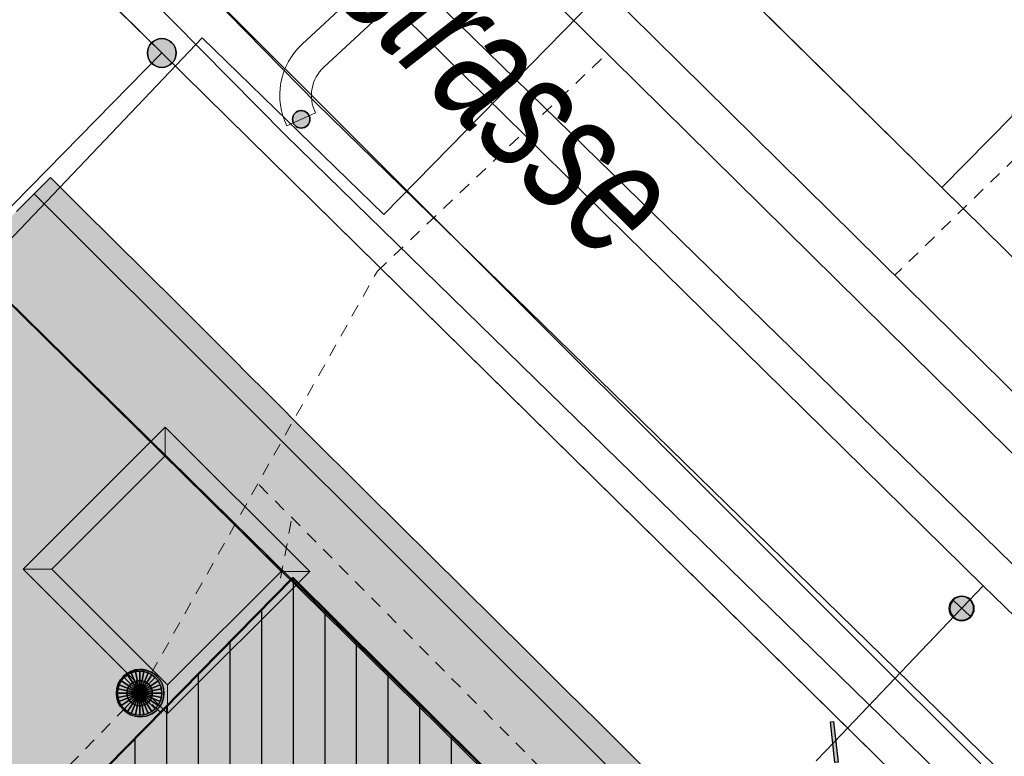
# Model space of a CAD drawing. Header units: metres. Extents: x 2695560 to 2696939, y 1260491 to 1262050.
# Tile 361 of 656: x 2695852 to 2695868, y 1261018 to 1261030. Entities that reach past the tile are written whole.
import ezdxf

# ---------------------------------------------------------------- set-up
doc = ezdxf.new("R2010")
doc.units = ezdxf.units.M
for name, pattern in [('AUSGEZOGEN', [0]), ('STRICHPUNKT2_S5', [0.96, 0.7, -0.26]), ('VERDECKT2_S2', [0.36, 0.2, -0.16])]:
    doc.linetypes.add(name, pattern=pattern)
for name, color, linetype, lineweight in [('XR$1$Abbruch Allgemein', 2, 'STRICHPUNKT2_S5', 50), ('XR$1$Abbruch Konstruktion', 2, 'STRICHPUNKT2_S5', 50), ('XR$2$ABW-Linie-R-ungenau', 4, 'VERDECKT2_S2', 18), ('XR$2$ABW-LinieFlaeche-R-genau', 4, 'AUSGEZOGEN', 18), ('XR$2$ABW-Punkt', 6, 'AUSGEZOGEN', 18), ('XR$2$ELE-Flaeche-oberirdisch', 1, 'AUSGEZOGEN', 18), ('XR$2$ELE-LinieFlaeche-genau', 1, 'AUSGEZOGEN', 18), ('XR$2$GAS-Linie-genau', 12, 'AUSGEZOGEN', 18), ('XR$2$KOM-Linie-U-genau', 91, 'AUSGEZOGEN', 18), ('XR$2$WAS-Linie-genau', 5, 'AUSGEZOGEN', 18), ('XR$2$WAS-Punkt', 5, 'AUSGEZOGEN', 18), ('XR$4$Fuellflaeche', 7, 'AUSGEZOGEN', 25)]:
    doc.layers.add(name, color=color, linetype=linetype, lineweight=lineweight)
for name, color, linetype in [('XR$1$AV_Grenzpunkte', 7, 'AUSGEZOGEN'), ('XR$1$AV_Linien (BB)', 7, 'AUSGEZOGEN'), ('XR$1$AV_Strassennamen', 7, 'AUSGEZOGEN'), ('XR$1$AW_LK_Schachtdeckel', 24, 'AUSGEZOGEN'), ('XR$1$EW_LK_Knoten', 1, 'AUSGEZOGEN'), ('XR$1$Liegenschaftsgrenzen', 7, 'AUSGEZOGEN'), ('XR$1$PFAV', 255, 'AUSGEZOGEN'), ('XR$1$PFAW', 255, 'AUSGEZOGEN'), ('XR$1$PFWA', 255, 'AUSGEZOGEN'), ('XR$1$RAEW', 8, 'AUSGEZOGEN'), ('XR$1$RP_Abstandslinie', 7, 'AUSGEZOGEN'), ('XR$1$WA_LK_Absperrarmatur', 171, 'AUSGEZOGEN'), ('XR$1$WA_LK_Rohrleitungsteil', 171, 'AUSGEZOGEN'), ('XR$3$_40012', 7, 'Continuous'), ('XR$5$_40012', 7, 'Continuous')]:
    doc.layers.add(name, color=color, linetype=linetype)
doc.styles.add('ARIAL', font='arial.ttf')

# ---------------------------------------------------------------- blocks, each defined once
blk = doc.blocks.new('BAV15')
at = {"layer": 'XR$1$PFAV', "transparency": 33554687}
blk.add_hatch(color=7, dxfattribs=at).paths.add_polyline_path([(0.5, 0), (0.49, 0.101), (0.459, 0.197), (0.41, 0.286), (0.344, 0.362), (0.264, 0.424), (0.174, 0.469), (0.076, 0.494), (-0.025, 0.499), (-0.125, 0.484), (-0.22, 0.449), (-0.306, 0.395), (-0.379, 0.326), (-0.437, 0.243), (-0.477, 0.15), (-0.497, 0.051), (-0.497, -0.051), (-0.477, -0.15), (-0.437, -0.243), (-0.379, -0.326), (-0.306, -0.395), (-0.22, -0.449), (-0.125, -0.484), (-0.025, -0.499), (0.076, -0.494), (0.174, -0.469), (0.264, -0.424), (0.344, -0.362), (0.41, -0.286), (0.459, -0.197), (0.49, -0.101)])
at = {"color": 7, "transparency": 33554687}
for start, end in [(90, 270), (270, 90)]:
    blk.add_arc((0, 0), 0.5, start, end, dxfattribs=at)
at = {"layer": 'XR$1$PFAV', "transparency": 33554687}
blk.add_circle((0, 0), 0.5, dxfattribs=at)
blk = doc.blocks.new('BAW2082')
at = {"layer": 'XR$1$PFAW', "transparency": 33554687}
blk.add_hatch(color=7, dxfattribs=at).paths.add_polyline_path([(0.509, -0.003), (0.499, 0.098), (0.469, 0.194), (0.42, 0.283), (0.354, 0.359), (0.274, 0.421), (0.183, 0.466), (0.085, 0.491), (-0.016, 0.496), (-0.116, 0.481), (-0.211, 0.446), (-0.297, 0.392), (-0.37, 0.323), (-0.428, 0.24), (-0.468, 0.147), (-0.488, 0.047), (-0.488, -0.054), (-0.468, -0.153), (-0.428, -0.246), (-0.37, -0.329), (-0.297, -0.398), (-0.211, -0.452), (-0.116, -0.487), (-0.016, -0.502), (0.085, -0.497), (0.183, -0.472), (0.274, -0.427), (0.354, -0.366), (0.42, -0.289), (0.469, -0.2), (0.499, -0.104)])
at = {"transparency": 33554687}
for start, end in [(91.1948, 268.8052), (268.8052, 91.1948)]:
    blk.add_arc((0.01, 0), 0.5, start, end, dxfattribs=at)
at = {"layer": 'XR$1$PFAW', "transparency": 33554687}
blk.add_circle((0.009, -0.003), 0.5, dxfattribs=at)
blk = doc.blocks.new('BWA2013')
at = {"true_color": 0x000000, "transparency": 33554687}
blk.add_hatch(color=18, dxfattribs=at).paths.add_polyline_path([(-0.291, -0.409), (0.352, 0.357), (0.291, 0.409), (-0.352, -0.357)])
at = {"transparency": 33554687}
blk.add_lwpolyline([(-0.291, -0.409), (-0.352, -0.357), (0.291, 0.409), (0.352, 0.357), (-0.291, -0.409)], close=True, dxfattribs=at)
blk = doc.blocks.new('BWA965')
at = {"layer": 'XR$1$PFWA', "transparency": 33554687}
blk.add_hatch(color=7, dxfattribs=at).paths.add_polyline_path([(0, 0.5), (-0.051, 0.497), (-0.101, 0.49), (-0.15, 0.477), (-0.197, 0.459), (-0.243, 0.437), (-0.286, 0.41), (-0.326, 0.379), (-0.362, 0.344), (-0.395, 0.306), (-0.424, 0.264), (-0.449, 0.22), (-0.469, 0.174), (-0.484, 0.125), (-0.494, 0.076), (-0.499, 0.025), (-0.499, -0.025), (-0.494, -0.076), (-0.484, -0.125), (-0.469, -0.174), (-0.449, -0.22), (-0.424, -0.264), (-0.395, -0.306), (-0.362, -0.344), (-0.326, -0.379), (-0.286, -0.41), (-0.243, -0.437), (-0.197, -0.459), (-0.15, -0.477), (-0.101, -0.49), (-0.051, -0.497), (0, -0.5), (0.051, -0.497), (0.101, -0.49), (0.15, -0.477), (0.197, -0.459), (0.243, -0.437), (0.286, -0.41), (0.326, -0.379), (0.362, -0.344), (0.395, -0.306), (0.424, -0.264), (0.449, -0.22), (0.469, -0.174), (0.484, -0.125), (0.494, -0.076), (0.499, -0.025), (0.499, 0.025), (0.494, 0.076), (0.484, 0.125), (0.469, 0.174), (0.449, 0.22), (0.424, 0.264), (0.395, 0.306), (0.362, 0.344), (0.326, 0.379), (0.286, 0.41), (0.243, 0.437), (0.197, 0.459), (0.15, 0.477), (0.101, 0.49), (0.051, 0.497)])
at = {"transparency": 33554687}
blk.add_line((0, 0.5), (0, -0.5), dxfattribs=at)
for start, end in [(90, 270), (270, 90)]:
    blk.add_arc((0, 0), 0.5, start, end, dxfattribs=at)
blk = doc.blocks.new('BEW957')
at = {"layer": 'XR$1$RAEW', "transparency": 33554687}
blk.add_hatch(color=1, dxfattribs=at).paths.add_polyline_path([(-0.5, 0), (-0.497, -0.051), (-0.49, -0.101), (-0.477, -0.15), (-0.459, -0.197), (-0.437, -0.243), (-0.41, -0.286), (-0.379, -0.326), (-0.344, -0.362), (-0.306, -0.395), (-0.264, -0.424), (-0.22, -0.449), (-0.174, -0.469), (-0.125, -0.484), (-0.076, -0.494), (-0.025, -0.499), (0.025, -0.499), (0.076, -0.494), (0.125, -0.484), (0.174, -0.469), (0.22, -0.449), (0.264, -0.424), (0.306, -0.395), (0.344, -0.362), (0.379, -0.326), (0.41, -0.286), (0.437, -0.243), (0.459, -0.197), (0.477, -0.15), (0.49, -0.101), (0.497, -0.051), (0.5, 0), (0.497, 0.051), (0.49, 0.101), (0.477, 0.15), (0.459, 0.197), (0.437, 0.243), (0.41, 0.286), (0.379, 0.326), (0.344, 0.362), (0.306, 0.395), (0.264, 0.424), (0.22, 0.449), (0.174, 0.469), (0.125, 0.484), (0.076, 0.494), (0.025, 0.499), (-0.025, 0.499), (-0.076, 0.494), (-0.125, 0.484), (-0.174, 0.469), (-0.22, 0.449), (-0.264, 0.424), (-0.306, 0.395), (-0.344, 0.362), (-0.379, 0.326), (-0.41, 0.286), (-0.437, 0.243), (-0.459, 0.197), (-0.477, 0.15), (-0.49, 0.101), (-0.497, 0.051)])
at = {"color": 1, "transparency": 33554687}
for start, end in [(90, 180), (180, 270), (0, 90), (270, 0)]:
    blk.add_arc((0, 0), 0.5, start, end, dxfattribs=at)
at = {"layer": 'XR$1$RAEW', "color": 1, "transparency": 33554687}
blk.add_circle((0, 0), 0.5, dxfattribs=at)
blk = doc.blocks.new('WAS-ABSPERRORGAN')
at = {"layer": 'XR$2$WAS-Punkt', "linetype": 'AUSGEZOGEN', "transparency": 33554687}
for p, q in [((0, 200, 2500), (0, -200, 2500)), ((0, 0), (0, 0))]:
    blk.add_line(p, q, dxfattribs=at)
blk.add_circle((0, 0, 502500), 200, dxfattribs=at)
blk = doc.blocks.new('ABW-NORMSCHACHT_WEITERE')
at = {"layer": 'XR$2$ABW-Punkt', "linetype": 'AUSGEZOGEN', "lineweight": 25, "transparency": 33554687}
for points in [[(-111, 166, 2500), (0, 0, 2500), (-141, 141, 2500)], [(-111, 166), (0, 0), (-141, 141)], [(-111, 166, 2500), (-111, 166), (-141, 141), (-141, 141, 2500)], [(-77, 185, 2500), (0, 0, 2500), (-111, 166, 2500)], [(-77, 185), (0, 0), (-111, 166)], [(-77, 185, 2500), (-77, 185), (-111, 166), (-111, 166, 2500)], [(-39, 196, 2500), (0, 0, 2500), (-77, 185, 2500)], [(-39, 196), (0, 0), (-77, 185)], [(-39, 196, 2500), (-39, 196), (-77, 185), (-77, 185, 2500)], [(0, 200, 2500), (0, 0, 2500), (-39, 196, 2500)], [(0, 200), (0, 0), (-39, 196)], [(0, 200, 2500), (0, 200), (-39, 196), (-39, 196, 2500)], [(39, 196, 2500), (0, 0, 2500), (0, 200, 2500)], [(39, 196), (0, 0), (0, 200)], [(39, 196, 2500), (39, 196), (0, 200), (0, 200, 2500)], [(77, 185, 2500), (0, 0, 2500), (39, 196, 2500)], [(77, 185), (0, 0), (39, 196)], [(111, 166, 2500), (0, 0, 2500), (77, 185, 2500)], [(111, 166), (0, 0), (77, 185)], [(141, 141, 2500), (0, 0, 2500), (111, 166, 2500)], [(141, 141), (0, 0), (111, 166)], [(77, 185, 2500), (77, 185), (39, 196), (39, 196, 2500)], [(111, 166, 2500), (111, 166), (77, 185), (77, 185, 2500)], [(141, 141, 2500), (141, 141), (111, 166), (111, 166, 2500)], [(-196, 39, 2500), (0, 0, 2500), (-200, 0, 2500)], [(-196, 39), (0, 0), (-200, 0)], [(-196, 39, 2500), (-196, 39), (-200, 0), (-200, 0, 2500)], [(-200, 0, 2500), (0, 0, 2500), (-196, -39, 2500)], [(-200, 0), (0, 0), (-196, -39)], [(-185, 77, 2500), (0, 0, 2500), (-196, 39, 2500)], [(-185, 77), (0, 0), (-196, 39)], [(-185, 77, 2500), (-185, 77), (-196, 39), (-196, 39, 2500)], [(-196, -39, 2500), (0, 0, 2500), (-185, -77, 2500)], [(-196, -39), (0, 0), (-185, -77)], [(-166, 111, 2500), (0, 0, 2500), (-185, 77, 2500)], [(-166, 111), (0, 0), (-185, 77)], [(-166, 111, 2500), (-166, 111), (-185, 77), (-185, 77, 2500)], [(-185, -77, 2500), (0, 0, 2500), (-166, -111, 2500)], [(-185, -77), (0, 0), (-166, -111)], [(-141, 141, 2500), (0, 0, 2500), (-166, 111, 2500)], [(-141, 141), (0, 0), (-166, 111)], [(-141, 141, 2500), (-141, 141), (-166, 111), (-166, 111, 2500)], [(-166, -111, 2500), (0, 0, 2500), (-141, -141, 2500)], [(-166, -111), (0, 0), (-141, -141)], [(-141, -141, 2500), (0, 0, 2500), (-111, -166, 2500)], [(-141, -141), (0, 0), (-111, -166)], [(-111, -166, 2500), (0, 0, 2500), (-77, -185, 2500)], [(-111, -166), (0, 0), (-77, -185)], [(-77, -185, 2500), (0, 0, 2500), (-39, -196, 2500)], [(-77, -185), (0, 0), (-39, -196)], [(-39, -196, 2500), (0, 0, 2500), (0, -200, 2500)], [(-39, -196), (0, 0), (0, -200)], [(166, 111, 2500), (0, 0, 2500), (141, 141, 2500)], [(166, 111), (0, 0), (141, 141)], [(185, 77, 2500), (0, 0, 2500), (166, 111, 2500)], [(185, 77), (0, 0), (166, 111)], [(196, 39, 2500), (0, 0, 2500), (185, 77, 2500)], [(196, 39), (0, 0), (185, 77)], [(200, 0, 2500), (0, 0, 2500), (196, 39, 2500)], [(200, 0), (0, 0), (196, 39)], [(0, -200, 2500), (0, 0, 2500), (39, -196, 2500)], [(39, -196, 2500), (0, 0, 2500), (77, -185, 2500)], [(77, -185, 2500), (0, 0, 2500), (111, -166, 2500)], [(111, -166, 2500), (0, 0, 2500), (141, -141, 2500)], [(141, -141, 2500), (0, 0, 2500), (166, -111, 2500)], [(166, -111, 2500), (0, 0, 2500), (185, -77, 2500)], [(185, -77, 2500), (0, 0, 2500), (196, -39, 2500)], [(196, -39, 2500), (0, 0, 2500), (200, 0, 2500)], [(0, -200), (0, 0), (39, -196)], [(39, -196), (0, 0), (77, -185)], [(77, -185), (0, 0), (111, -166)], [(111, -166), (0, 0), (141, -141)], [(141, -141), (0, 0), (166, -111)], [(166, -111), (0, 0), (185, -77)], [(185, -77), (0, 0), (196, -39)], [(196, -39), (0, 0), (200, 0)], [(166, 111, 2500), (166, 111), (141, 141), (141, 141, 2500)], [(185, 77, 2500), (185, 77), (166, 111), (166, 111, 2500)], [(196, 39, 2500), (196, 39), (185, 77), (185, 77, 2500)], [(200, 0, 2500), (200, 0), (196, 39), (196, 39, 2500)], [(-200, 0, 2500), (-200, 0), (-196, -39), (-196, -39, 2500)], [(-196, -39, 2500), (-196, -39), (-185, -77), (-185, -77, 2500)], [(-185, -77, 2500), (-185, -77), (-166, -111), (-166, -111, 2500)], [(-166, -111, 2500), (-166, -111), (-141, -141), (-141, -141, 2500)], [(-141, -141, 2500), (-141, -141), (-111, -166), (-111, -166, 2500)], [(111, -166, 2500), (111, -166), (141, -141), (141, -141, 2500)], [(141, -141, 2500), (141, -141), (166, -111), (166, -111, 2500)], [(166, -111, 2500), (166, -111), (185, -77), (185, -77, 2500)], [(185, -77, 2500), (185, -77), (196, -39), (196, -39, 2500)], [(196, -39, 2500), (196, -39), (200, 0), (200, 0, 2500)], [(-111, -166, 2500), (-111, -166), (-77, -185), (-77, -185, 2500)], [(-77, -185, 2500), (-77, -185), (-39, -196), (-39, -196, 2500)], [(-39, -196, 2500), (-39, -196), (0, -200), (0, -200, 2500)], [(0, -200, 2500), (0, -200), (39, -196), (39, -196, 2500)], [(39, -196, 2500), (39, -196), (77, -185), (77, -185, 2500)], [(77, -185, 2500), (77, -185), (111, -166), (111, -166, 2500)]]:
    blk.add_3dface(points, dxfattribs=at)
blk = doc.blocks.new('ABW-DECKEL')
at = {"layer": 'XR$2$ABW-Punkt', "linetype": 'AUSGEZOGEN', "lineweight": 25, "transparency": 33554687}
for points in [[(-134, 323, 2500), (0, 0, 2500), (-194, 291, 2500)], [(-134, 323), (0, 0), (-194, 291)], [(-134, 323, 2500), (-134, 323), (-194, 291), (-194, 291, 2500)], [(-68, 343, 2500), (0, 0, 2500), (-134, 323, 2500)], [(-68, 343), (0, 0), (-134, 323)], [(-68, 343, 2500), (-68, 343), (-134, 323), (-134, 323, 2500)], [(0, 350, 2500), (0, 0, 2500), (-68, 343, 2500)], [(0, 350), (0, 0), (-68, 343)], [(0, 350, 2500), (0, 350), (-68, 343), (-68, 343, 2500)], [(68, 343, 2500), (0, 0, 2500), (0, 350, 2500)], [(68, 343), (0, 0), (0, 350)], [(68, 343, 2500), (68, 343), (0, 350), (0, 350, 2500)], [(134, 323, 2500), (0, 0, 2500), (68, 343, 2500)], [(134, 323), (0, 0), (68, 343)], [(194, 291, 2500), (0, 0, 2500), (134, 323, 2500)], [(194, 291), (0, 0), (134, 323)], [(134, 323, 2500), (134, 323), (68, 343), (68, 343, 2500)], [(194, 291, 2500), (194, 291), (134, 323), (134, 323, 2500)], [(-291, 194, 2500), (0, 0, 2500), (-323, 134, 2500)], [(-291, 194), (0, 0), (-323, 134)], [(-291, 194, 2500), (-291, 194), (-323, 134), (-323, 134, 2500)], [(-247, 247, 2500), (0, 0, 2500), (-291, 194, 2500)], [(-247, 247), (0, 0), (-291, 194)], [(-247, 247, 2500), (-247, 247), (-291, 194), (-291, 194, 2500)], [(-194, 291, 2500), (0, 0, 2500), (-247, 247, 2500)], [(-194, 291), (0, 0), (-247, 247)], [(-194, 291, 2500), (-194, 291), (-247, 247), (-247, 247, 2500)], [(247, 247, 2500), (0, 0, 2500), (194, 291, 2500)], [(247, 247), (0, 0), (194, 291)], [(291, 194, 2500), (0, 0, 2500), (247, 247, 2500)], [(291, 194), (0, 0), (247, 247)], [(323, 134, 2500), (0, 0, 2500), (291, 194, 2500)], [(323, 134), (0, 0), (291, 194)], [(247, 247, 2500), (247, 247), (194, 291), (194, 291, 2500)], [(291, 194, 2500), (291, 194), (247, 247), (247, 247, 2500)], [(323, 134, 2500), (323, 134), (291, 194), (291, 194, 2500)], [(-343, 68, 2500), (0, 0, 2500), (-350, 0, 2500)], [(-343, 68), (0, 0), (-350, 0)], [(-343, 68, 2500), (-343, 68), (-350, 0), (-350, 0, 2500)], [(-350, 0, 2500), (0, 0, 2500), (-343, -68, 2500)], [(-350, 0), (0, 0), (-343, -68)], [(-323, 134, 2500), (0, 0, 2500), (-343, 68, 2500)], [(-323, 134), (0, 0), (-343, 68)], [(-323, 134, 2500), (-323, 134), (-343, 68), (-343, 68, 2500)], [(-343, -68, 2500), (0, 0, 2500), (-323, -134, 2500)], [(-343, -68), (0, 0), (-323, -134)], [(-323, -134, 2500), (0, 0, 2500), (-291, -194, 2500)], [(-323, -134), (0, 0), (-291, -194)], [(-291, -194, 2500), (0, 0, 2500), (-247, -247, 2500)], [(-291, -194), (0, 0), (-247, -247)], [(-247, -247, 2500), (0, 0, 2500), (-194, -291, 2500)], [(-247, -247), (0, 0), (-194, -291)], [(-194, -291, 2500), (0, 0, 2500), (-134, -323, 2500)], [(-194, -291), (0, 0), (-134, -323)], [(-134, -323, 2500), (0, 0, 2500), (-68, -343, 2500)], [(-134, -323), (0, 0), (-68, -343)], [(-68, -343, 2500), (0, 0, 2500), (0, -350, 2500)], [(-68, -343), (0, 0), (0, -350)], [(343, 68, 2500), (0, 0, 2500), (323, 134, 2500)], [(343, 68), (0, 0), (323, 134)], [(350, 0, 2500), (0, 0, 2500), (343, 68, 2500)], [(350, 0), (0, 0), (343, 68)], [(0, -350, 2500), (0, 0, 2500), (68, -343, 2500)], [(68, -343, 2500), (0, 0, 2500), (134, -323, 2500)], [(134, -323, 2500), (0, 0, 2500), (194, -291, 2500)], [(194, -291, 2500), (0, 0, 2500), (247, -247, 2500)], [(247, -247, 2500), (0, 0, 2500), (291, -194, 2500)], [(291, -194, 2500), (0, 0, 2500), (323, -134, 2500)], [(323, -134, 2500), (0, 0, 2500), (343, -68, 2500)], [(343, -68, 2500), (0, 0, 2500), (350, 0, 2500)], [(0, -350), (0, 0), (68, -343)], [(68, -343), (0, 0), (134, -323)], [(134, -323), (0, 0), (194, -291)], [(194, -291), (0, 0), (247, -247)], [(247, -247), (0, 0), (291, -194)], [(291, -194), (0, 0), (323, -134)], [(323, -134), (0, 0), (343, -68)], [(343, -68), (0, 0), (350, 0)], [(343, 68, 2500), (343, 68), (323, 134), (323, 134, 2500)], [(350, 0, 2500), (350, 0), (343, 68), (343, 68, 2500)], [(-350, 0, 2500), (-350, 0), (-343, -68), (-343, -68, 2500)], [(-343, -68, 2500), (-343, -68), (-323, -134), (-323, -134, 2500)], [(-323, -134, 2500), (-323, -134), (-291, -194), (-291, -194, 2500)], [(291, -194, 2500), (291, -194), (323, -134), (323, -134, 2500)], [(323, -134, 2500), (323, -134), (343, -68), (343, -68, 2500)], [(343, -68, 2500), (343, -68), (350, 0), (350, 0, 2500)], [(-291, -194, 2500), (-291, -194), (-247, -247), (-247, -247, 2500)], [(-247, -247, 2500), (-247, -247), (-194, -291), (-194, -291, 2500)], [(-194, -291, 2500), (-194, -291), (-134, -323), (-134, -323, 2500)], [(134, -323, 2500), (134, -323), (194, -291), (194, -291, 2500)], [(194, -291, 2500), (194, -291), (247, -247), (247, -247, 2500)], [(247, -247, 2500), (247, -247), (291, -194), (291, -194, 2500)], [(-134, -323, 2500), (-134, -323), (-68, -343), (-68, -343, 2500)], [(-68, -343, 2500), (-68, -343), (0, -350), (0, -350, 2500)], [(0, -350, 2500), (0, -350), (68, -343), (68, -343, 2500)], [(68, -343, 2500), (68, -343), (134, -323), (134, -323, 2500)]]:
    blk.add_3dface(points, dxfattribs=at)

msp = doc.modelspace()

# ---------------------------------------------------------------- hatches: boundary and pattern name
at = {"layer": 'XR$1$Abbruch Konstruktion', "lineweight": 25, "transparency": 33554687}
h = msp.add_hatch(dxfattribs=at)
h.set_pattern_fill('SCHRAFFUR_634', color=256, scale=0.2, angle=45, style=0, pattern_type=2)
h.set_pattern_definition([(90, (2695855, 1261000), (-1, 6e-17), []), (90, (2695854.5, 1261000), (-1, 6e-17), [])])
h.paths.add_polyline_path([(2695850.636, 1261014.777), (2695855.861, 1261009.618), (2695861.689, 1261015.574), (2695856.492, 1261020.735)], flags=0)
at = {"layer": 'XR$4$Fuellflaeche', "linetype": 'AUSGEZOGEN', "lineweight": 13, "transparency": 33554687}
msp.add_hatch(color=252, dxfattribs=at).paths.add_polyline_path([(2695842.866, 1261017.269), (2695854.723, 1261005.401), (2695864.565, 1261015.229), (2695852.659, 1261027.069)])

# ---------------------------------------------------------------- linework, layer by layer
at = {"layer": 'XR$1$Abbruch Allgemein', "linetype": 'AUSGEZOGEN', "transparency": 33554687}
msp.add_lwpolyline([(2695855.861, 1261009.618), (2695850.636, 1261014.777), (2695856.492, 1261020.735), (2695861.689, 1261015.574), (2695855.861, 1261009.618)], close=True, dxfattribs=at)
at = {"layer": 'XR$1$AV_Linien (BB)', "color": 7, "linetype": 'AUSGEZOGEN', "transparency": 33554687}
for p, q in [((2695866.755, 1261026.91), (2695863.835, 1261029.789)), ((2695870.621, 1261023.098), (2695866.755, 1261026.91))]:
    msp.add_line(p, q, dxfattribs=at)
for points in [[(2695839.57, 1261043.66), (2695854.42, 1261029.04), (2695868.4, 1261015.27), (2695881.49, 1261002.29)], [(2695866.755, 1261026.91), (2695867.871, 1261028.043), (2695867.992, 1261029.468), (2695870.882, 1261032.638), (2695872.042, 1261031.478), (2695874.424, 1261029.095)]]:
    msp.add_lwpolyline(points, dxfattribs=at)
at = {"layer": 'XR$1$Liegenschaftsgrenzen', "color": 7, "linetype": 'AUSGEZOGEN', "transparency": 33554687}
for p, q in [((2695854.42, 1261029.04), (2695839.57, 1261043.66)), ((2695862.81, 1261030.8), (2695875.62, 1261018.17)), ((2695840.752, 1261015.101), (2695854.42, 1261029.04)), ((2695854.42, 1261029.04), (2695868.4, 1261015.27))]:
    msp.add_line(p, q, dxfattribs=at)
at = {"layer": 'XR$1$RP_Abstandslinie', "color": 7, "linetype": 'AUSGEZOGEN', "transparency": 33554687}
msp.add_lwpolyline([(2695878.33, 1260999.13), (2695841.15, 1261035.8), (2695804.21, 1261072.25)], dxfattribs=at)
at = {"layer": 'XR$2$ABW-Linie-R-ungenau', "linetype": 'VERDECKT2_S2', "transparency": 33554687}
for p, q in [((2695862.95, 1261015.173), (2695855.939, 1261022.227)), ((2695856.299, 1261020.728), (2695856.475, 1261021.683)), ((2695850.453, 1261015.191), (2695854.07, 1261018.911)), ((2695854.417, 1261018.596), (2695854.07, 1261018.911))]:
    msp.add_line(p, q, dxfattribs=at)
for points in [[(2695880.163, 1261036.613), (2695867.926, 1261027.385), (2695866.011, 1261025.523)], [(2695854.078, 1261018.911), (2695857.828, 1261025.589), (2695861.476, 1261029.044)]]:
    msp.add_lwpolyline(points, dxfattribs=at)
at = {"layer": 'XR$2$ABW-LinieFlaeche-R-genau', "linetype": 'AUSGEZOGEN', "transparency": 33554687}
msp.add_lwpolyline([(2695889.428, 1261001.421), (2695838.363, 1261051.833), (2695838.855, 1261052.331), (2695889.92, 1261001.919), (2695889.428, 1261001.421)], close=True, dxfattribs=at)
at = {"layer": 'XR$2$ELE-Flaeche-oberirdisch', "transparency": 33554687}
msp.add_lwpolyline([(2695887.906, 1260997.746), (2695883.486, 1261001.886), (2695879.601, 1261005.819), (2695872.998, 1261012.47), (2695868.489, 1261016.888), (2695856.87, 1261028.237), (2695850.671, 1261034.556), (2695850.149, 1261034.041), (2695856.376, 1261027.74), (2695867.999, 1261016.388), (2695872.505, 1261011.973), (2695879.104, 1261005.326), (2695882.998, 1261001.384), (2695887.428, 1260997.235), (2695887.906, 1260997.746)], close=True, dxfattribs=at)
at = {"layer": 'XR$2$ELE-LinieFlaeche-genau', "linetype": 'AUSGEZOGEN', "transparency": 33554687}
msp.add_lwpolyline([(2695861.002, 1261032.546), (2695856.983, 1261028.817), (2695856.945, 1261028.779), (2695856.914, 1261028.742), (2695856.885, 1261028.701), (2695856.86, 1261028.661), (2695856.839, 1261028.618), (2695856.82, 1261028.571), (2695856.806, 1261028.526), (2695856.795, 1261028.478), (2695856.788, 1261028.43), (2695856.785, 1261028.382), (2695856.786, 1261028.334), (2695856.791, 1261028.286), (2695856.8, 1261028.236), (2695856.811, 1261028.19), (2695856.827, 1261028.145), (2695856.851, 1261028.091), (2695856.395, 1261027.887), (2695856.395, 1261027.887), (2695856.363, 1261027.959), (2695856.333, 1261028.044), (2695856.31, 1261028.13), (2695856.295, 1261028.216), (2695856.286, 1261028.304), (2695856.285, 1261028.394), (2695856.29, 1261028.482), (2695856.303, 1261028.57), (2695856.322, 1261028.656), (2695856.35, 1261028.743), (2695856.383, 1261028.822), (2695856.422, 1261028.903), (2695856.469, 1261028.979), (2695856.52, 1261029.05), (2695856.577, 1261029.117), (2695856.637, 1261029.177), (2695860.662, 1261032.912)], dxfattribs=at)
at = {"layer": 'XR$2$GAS-Linie-genau', "linetype": 'AUSGEZOGEN', "transparency": 33554687}
msp.add_line((2695851.449, 1261036.989), (2695874.008, 1261014.959), dxfattribs=at)
at = {"layer": 'XR$2$KOM-Linie-U-genau', "linetype": 'AUSGEZOGEN', "transparency": 33554687}
msp.add_line((2695857.932, 1261026.485), (2695871.132, 1261039.984), dxfattribs=at)
msp.add_lwpolyline([(2695857.932, 1261026.485), (2695855.06, 1261029.282), (2695841.824, 1261015.362), (2695839.983, 1261015.442)], dxfattribs=at)
at = {"layer": 'XR$2$WAS-Linie-genau', "linetype": 'AUSGEZOGEN', "transparency": 33554687}
for p, q in [((2695858.269, 1261029.599), (2695867.408, 1261020.609)), ((2695867.408, 1261020.609), (2695867.067, 1261020.251)), ((2695867.408, 1261020.609), (2695874.018, 1261014.189)), ((2695867.067, 1261020.251), (2695865.051, 1261018.136)), ((2695865.051, 1261018.136), (2695864.768, 1261017.839))]:
    msp.add_line(p, q, dxfattribs=at)
at = {"layer": 'XR$3$_40012', "color": 7, "linetype": 'AUSGEZOGEN', "lineweight": 25, "transparency": 33554687}
msp.add_lwpolyline([(2695854.862, 1261007.352), (2695843.816, 1261018.225), (2695851.286, 1261025.816), (2695862.333, 1261014.943), (2695854.862, 1261007.352)], close=True, dxfattribs=at)
at = {"layer": 'XR$5$_40012', "color": 7, "linetype": 'AUSGEZOGEN', "lineweight": 13, "transparency": 33554687}
for p, q in [((2695855.122, 1261030.035), (2695855.623, 1261029.535)), ((2695855.623, 1261029.535), (2695856.123, 1261029.034)), ((2695856.123, 1261029.034), (2695856.624, 1261028.534)), ((2695856.624, 1261028.534), (2695857.125, 1261028.033)), ((2695857.125, 1261028.033), (2695857.625, 1261027.533)), ((2695857.625, 1261027.533), (2695858.126, 1261027.032)), ((2695852.618, 1261027.028), (2695852.37, 1261026.78)), ((2695852.62, 1261027.03), (2695852.618, 1261027.028)), ((2695852.622, 1261027.032), (2695852.62, 1261027.03)), ((2695852.659, 1261027.069), (2695852.622, 1261027.032)), ((2695852.696, 1261027.032), (2695852.659, 1261027.069)), ((2695853.119, 1261026.61), (2695852.696, 1261027.032)), ((2695858.126, 1261027.032), (2695858.627, 1261026.532)), ((2695852.404, 1261026.813), (2695863.997, 1261015.228)), ((2695852.37, 1261026.78), (2695852.122, 1261026.532)), ((2695853.198, 1261026.532), (2695853.119, 1261026.61)), ((2695853.62, 1261026.115), (2695853.198, 1261026.532)), ((2695858.627, 1261026.532), (2695859.128, 1261026.031)), ((2695853.705, 1261026.031), (2695853.62, 1261026.115)), ((2695854.12, 1261025.621), (2695853.705, 1261026.031)), ((2695859.128, 1261026.031), (2695859.628, 1261025.531)), ((2695854.212, 1261025.531), (2695854.12, 1261025.621)), ((2695854.621, 1261025.125), (2695854.212, 1261025.531)), ((2695859.628, 1261025.531), (2695860.129, 1261025.03)), ((2695854.716, 1261025.03), (2695854.621, 1261025.125)), ((2695855.122, 1261024.623), (2695854.716, 1261025.03)), ((2695860.129, 1261025.03), (2695860.63, 1261024.53)), ((2695855.215, 1261024.53), (2695855.122, 1261024.623)), ((2695855.623, 1261024.12), (2695855.215, 1261024.53)), ((2695860.63, 1261024.53), (2695861.13, 1261024.029)), ((2695855.713, 1261024.029), (2695855.623, 1261024.12)), ((2695856.123, 1261023.618), (2695855.713, 1261024.029)), ((2695861.13, 1261024.029), (2695861.631, 1261023.529)), ((2695856.213, 1261023.529), (2695856.123, 1261023.618)), ((2695856.624, 1261023.114), (2695856.213, 1261023.529)), ((2695861.631, 1261023.529), (2695862.132, 1261023.028)), ((2695854.475, 1261023.121), (2695852.227, 1261020.871)), ((2695854.475, 1261023.121), (2695854.475, 1261022.668)), ((2695856.76, 1261020.838), (2695854.475, 1261023.121)), ((2695856.709, 1261023.028), (2695856.624, 1261023.114)), ((2695857.125, 1261022.614), (2695856.709, 1261023.028)), ((2695862.132, 1261023.028), (2695862.632, 1261022.528)), ((2695852.68, 1261020.872), (2695854.475, 1261022.668)), ((2695854.475, 1261022.668), (2695856.307, 1261020.838)), ((2695857.212, 1261022.528), (2695857.125, 1261022.614)), ((2695857.625, 1261022.118), (2695857.212, 1261022.528)), ((2695862.632, 1261022.528), (2695863.133, 1261022.027)), ((2695857.716, 1261022.027), (2695857.625, 1261022.118)), ((2695858.126, 1261021.62), (2695857.716, 1261022.027)), ((2695863.133, 1261022.027), (2695863.634, 1261021.527)), ((2695858.22, 1261021.527), (2695858.126, 1261021.62)), ((2695858.627, 1261021.126), (2695858.22, 1261021.527)), ((2695863.634, 1261021.527), (2695864.135, 1261021.026)), ((2695858.728, 1261021.026), (2695858.627, 1261021.126)), ((2695859.128, 1261020.632), (2695858.728, 1261021.026)), ((2695864.135, 1261021.026), (2695864.635, 1261020.526)), ((2695852.68, 1261020.872), (2695852.227, 1261020.871)), ((2695852.227, 1261020.871), (2695854.512, 1261018.588)), ((2695854.512, 1261019.041), (2695852.68, 1261020.872)), ((2695856.307, 1261020.838), (2695854.512, 1261019.041)), ((2695854.512, 1261018.588), (2695856.76, 1261020.838)), ((2695856.307, 1261020.838), (2695856.76, 1261020.838)), ((2695859.235, 1261020.526), (2695859.128, 1261020.632)), ((2695859.628, 1261020.133), (2695859.235, 1261020.526)), ((2695864.635, 1261020.526), (2695865.136, 1261020.025)), ((2695859.737, 1261020.025), (2695859.628, 1261020.133)), ((2695860.129, 1261019.636), (2695859.737, 1261020.025)), ((2695865.136, 1261020.025), (2695865.637, 1261019.525)), ((2695860.63, 1261019.139), (2695860.129, 1261019.636)), ((2695865.637, 1261019.525), (2695866.137, 1261019.024)), ((2695854.512, 1261019.041), (2695854.512, 1261018.588)), ((2695860.745, 1261019.024), (2695860.63, 1261019.139)), ((2695861.13, 1261018.641), (2695860.745, 1261019.024)), ((2695866.137, 1261019.024), (2695866.638, 1261018.524)), ((2695861.249, 1261018.524), (2695861.13, 1261018.641)), ((2695861.631, 1261018.146), (2695861.249, 1261018.524)), ((2695866.638, 1261018.524), (2695867.139, 1261018.023)), ((2695861.754, 1261018.023), (2695861.631, 1261018.146)), ((2695862.132, 1261017.647), (2695861.754, 1261018.023)), ((2695867.139, 1261018.023), (2695867.639, 1261017.523))]:
    msp.add_line(p, q, dxfattribs=at)

# ---------------------------------------------------------------- block references
at = {"layer": 'XR$1$AV_Grenzpunkte', "color": 7, "linetype": 'AUSGEZOGEN', "lineweight": -3, "transparency": 33554687, "xscale": 0.4549999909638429, "yscale": 0.4549999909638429}
msp.add_blockref('BAV15', (2695854.42, 1261029.04), dxfattribs=at)
at = {"layer": 'XR$1$AW_LK_Schachtdeckel', "color": 24, "linetype": 'AUSGEZOGEN', "lineweight": -3, "transparency": 33554687, "xscale": 0.7499999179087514, "yscale": 0.7499999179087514}
msp.add_blockref('BAW2082', (2695854.071, 1261018.912), dxfattribs=at)
at = {"layer": 'XR$1$EW_LK_Knoten', "color": 1, "linetype": 'AUSGEZOGEN', "lineweight": -3, "transparency": 33554687, "xscale": 0.2749999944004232, "yscale": 0.2749999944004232}
msp.add_blockref('BEW957', (2695856.624, 1261027.99), dxfattribs=at)
at = {"layer": 'XR$1$WA_LK_Absperrarmatur', "color": 171, "linetype": 'AUSGEZOGEN', "lineweight": -3, "transparency": 33554687, "xscale": 0.3749999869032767, "yscale": 0.3749999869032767, "rotation": 226.371734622}
msp.add_blockref('BWA965', (2695867.069, 1261020.252), dxfattribs=at)
at = {"layer": 'XR$1$WA_LK_Rohrleitungsteil', "color": 171, "linetype": 'AUSGEZOGEN', "lineweight": -3, "transparency": 33554687, "xscale": 0.6499999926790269, "yscale": 0.6499999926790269, "rotation": 226.382461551}
msp.add_blockref('BWA2013', (2695865.053, 1261018.137), dxfattribs=at)
at = {"layer": 'XR$2$ABW-Punkt', "color": 6, "linetype": 'AUSGEZOGEN', "lineweight": 18, "transparency": 33554687, "xscale": 0.001, "yscale": 0.001, "zscale": 0.001, "rotation": 360}
for name in ['ABW-DECKEL', 'ABW-NORMSCHACHT_WEITERE']:
    msp.add_blockref(name, (2695854.07, 1261018.911), dxfattribs=at)
at = {"layer": 'XR$2$WAS-Punkt', "color": 5, "linetype": 'AUSGEZOGEN', "lineweight": 18, "transparency": 33554687, "xscale": 0.001, "yscale": 0.001, "zscale": 0.001, "rotation": 136.4}
msp.add_blockref('WAS-ABSPERRORGAN', (2695867.067, 1261020.251), dxfattribs=at)

# ---------------------------------------------------------------- texts
at = {"layer": 'XR$1$AV_Strassennamen', "color": 7, "transparency": 33554687, "insert": (2695856.486, 1261031.888), "char_height": 1.93684, "width": 16.52, "attachment_point": 5, "rotation": 315.4482, "style": 'ARIAL'}
msp.add_mtext('\\A1;{\\fArial|i1|b0;\\H1.936838;\\W0.700000;\\C7;Wasserfurristrasse}\\P', dxfattribs=at)

doc.saveas('drawing.dxf')
